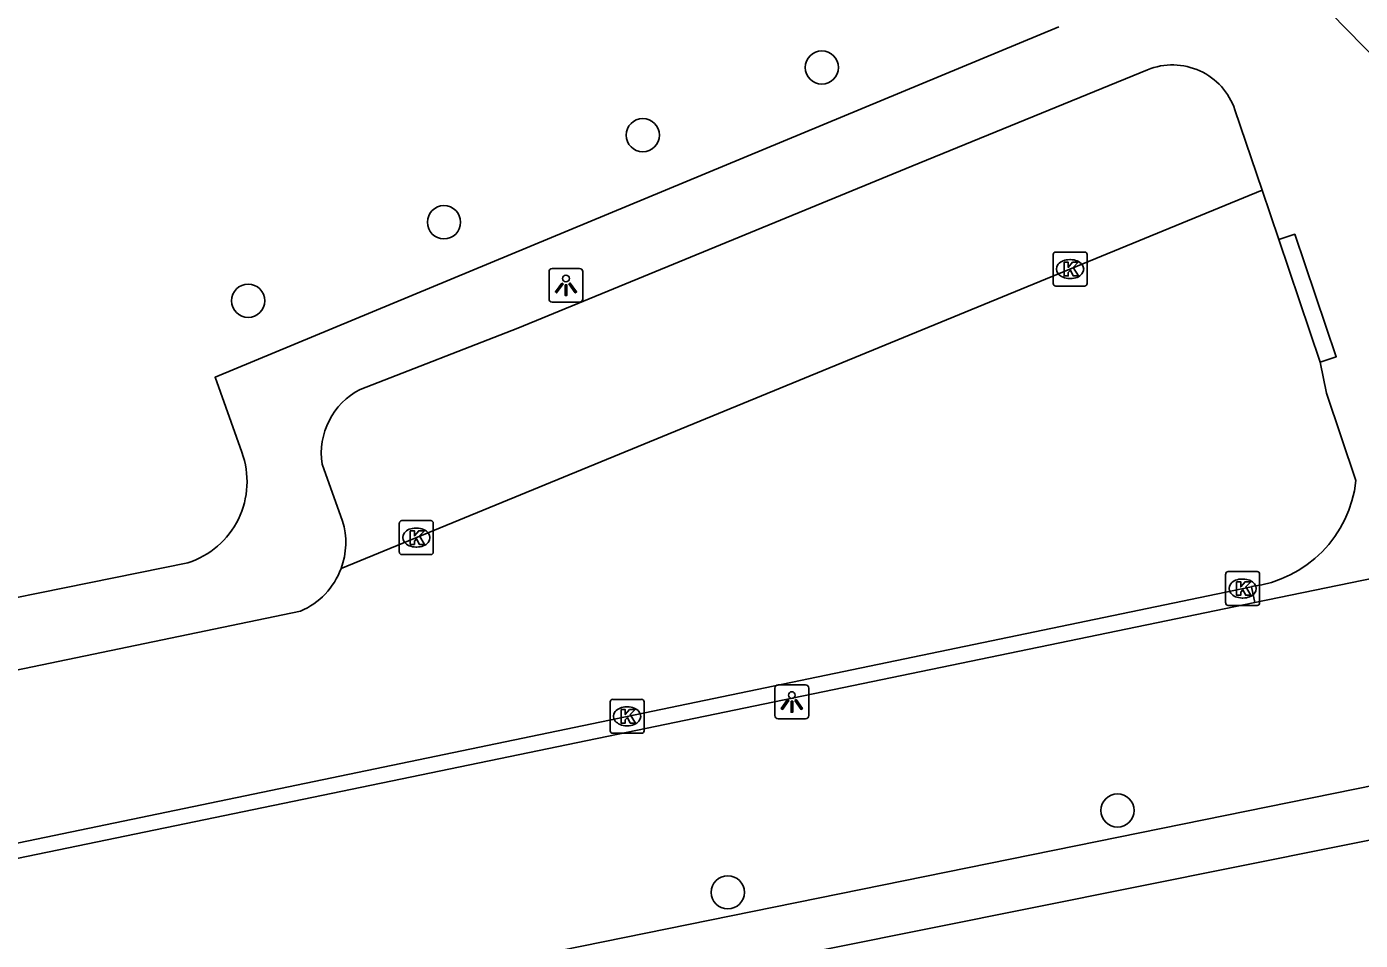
# Model space of a CAD drawing. Extents: x 162880 to 165536, y 384011 to 385179.
# Drawn here: x 164078.97 to 164118.26, y 384202.54 to 384229.44 of the extents above; entities that cross this region are included whole.
import ezdxf

# ---------------------------------------------------------------- set-up
doc = ezdxf.new("R2010")
doc.units = 0
for name, color, linetype in [('IMGEO_Boom', 7, 'Continuous'), ('IMGEO_Groenvoorziening', 7, 'Continuous'), ('IMGEO_Hek', 7, 'Continuous'), ('IMGEO_Kolk', 7, 'Continuous'), ('IMGEO_Lichtpunt', 7, 'Continuous'), ('IMGEO_Rijbaan_lokaal_open', 7, 'Continuous'), ('IMGEO_Voetpad_open', 7, 'Continuous')]:
    doc.layers.add(name, color=color, linetype=linetype)

msp = doc.modelspace()

# ---------------------------------------------------------------- linework, layer by layer
at = {"layer": 'IMGEO_Boom'}
for centre in [(164102.394, 384228.239), (164097.119, 384226.248), (164091.263, 384223.682), (164085.495, 384221.371), (164111.105, 384206.36), (164099.623, 384203.948)]:
    msp.add_circle(centre, 0.489, dxfattribs=at)
at = {"layer": 'IMGEO_Groenvoorziening'}
for points in [[(163991.655, 384179.863), (163992.185, 384181.427), (164150.97, 384213.664)], [(164150.94, 384212.716), (164150.871, 384211.974), (164045.253, 384190.792), (164000, 384181.465), (163991.655, 384179.863)]]:
    msp.add_lwpolyline(points, dxfattribs=at)
at = {"layer": 'IMGEO_Hek'}
msp.add_lwpolyline([(164000, 384181.465), (164045.253, 384190.792), (164150.871, 384211.974), (164150.94, 384212.716)], dxfattribs=at)
at = {"layer": 'IMGEO_Kolk'}
for p, q in [((164109.209, 384221.877), (164109.209, 384222.729)), ((164109.284, 384222.803), (164110.136, 384222.803)), ((164109.697, 384222.583), (164109.722, 384222.583)), ((164110.21, 384222.729), (164110.21, 384221.877)), ((164110.136, 384221.803), (164109.284, 384221.803)), ((164109.72, 384222.023), (164109.695, 384222.023)), ((164089.948, 384213.97), (164089.948, 384214.822)), ((164090.023, 384214.896), (164090.875, 384214.896)), ((164090.436, 384214.676), (164090.461, 384214.676)), ((164090.949, 384214.822), (164090.949, 384213.97)), ((164090.875, 384213.896), (164090.023, 384213.896)), ((164090.459, 384214.116), (164090.434, 384214.116)), ((164114.291, 384212.47), (164114.291, 384213.322)), ((164114.366, 384213.396), (164115.218, 384213.396)), ((164114.779, 384213.176), (164114.804, 384213.176)), ((164115.292, 384213.322), (164115.292, 384212.47)), ((164115.218, 384212.396), (164114.366, 384212.396)), ((164114.802, 384212.616), (164114.777, 384212.616)), ((164096.158, 384208.706), (164096.158, 384209.558)), ((164096.233, 384209.632), (164097.085, 384209.632)), ((164097.159, 384209.558), (164097.159, 384208.706)), ((164096.646, 384209.412), (164096.671, 384209.412)), ((164096.669, 384208.852), (164096.644, 384208.852)), ((164097.085, 384208.632), (164096.233, 384208.632))]:
    msp.add_line(p, q, dxfattribs=at)
for points in [[(164109.209, 384221.877), (164109.209, 384222.729)], [(164109.284, 384222.803), (164110.136, 384222.803)], [(164110.21, 384222.729), (164110.21, 384221.877)], [(164109.53, 384222.503), (164109.653, 384222.503), (164109.653, 384222.352), (164109.783, 384222.503), (164109.947, 384222.503), (164109.801, 384222.352), (164109.954, 384222.103), (164109.802, 384222.103), (164109.717, 384222.267), (164109.653, 384222.2), (164109.653, 384222.103), (164109.53, 384222.103), (164109.53, 384222.503)], [(164110.136, 384221.803), (164109.284, 384221.803)], [(164089.948, 384213.97), (164089.948, 384214.822)], [(164090.023, 384214.896), (164090.875, 384214.896)], [(164090.949, 384214.822), (164090.949, 384213.97)], [(164090.269, 384214.596), (164090.392, 384214.596), (164090.392, 384214.445), (164090.522, 384214.596), (164090.686, 384214.596), (164090.54, 384214.445), (164090.693, 384214.196), (164090.541, 384214.196), (164090.456, 384214.36), (164090.392, 384214.293), (164090.392, 384214.196), (164090.269, 384214.196), (164090.269, 384214.596)], [(164090.875, 384213.896), (164090.023, 384213.896)], [(164114.291, 384212.47), (164114.291, 384213.322)], [(164114.366, 384213.396), (164115.218, 384213.396)], [(164114.612, 384213.096), (164114.735, 384213.096), (164114.735, 384212.945), (164114.865, 384213.096), (164115.029, 384213.096), (164114.883, 384212.945), (164115.036, 384212.696), (164114.884, 384212.696), (164114.799, 384212.86), (164114.735, 384212.793), (164114.735, 384212.696), (164114.612, 384212.696), (164114.612, 384213.096)], [(164115.292, 384213.322), (164115.292, 384212.47)], [(164115.218, 384212.396), (164114.366, 384212.396)], [(164096.158, 384208.706), (164096.158, 384209.558)], [(164096.233, 384209.632), (164097.085, 384209.632)], [(164097.159, 384209.558), (164097.159, 384208.706)], [(164096.479, 384209.332), (164096.602, 384209.332), (164096.602, 384209.181), (164096.732, 384209.332), (164096.896, 384209.332), (164096.75, 384209.181), (164096.903, 384208.932), (164096.751, 384208.932), (164096.666, 384209.096), (164096.602, 384209.029), (164096.602, 384208.932), (164096.479, 384208.932), (164096.479, 384209.332)], [(164097.085, 384208.632), (164096.233, 384208.632)]]:
    msp.add_lwpolyline(points, dxfattribs=at)
for centre, start, end in [((164109.286, 384222.727), 91.552, 178.448), ((164109.286, 384222.727), 91.552, 178.448), ((164110.134, 384222.727), 1.552, 88.448), ((164110.134, 384222.727), 1.552, 88.448), ((164109.286, 384221.879), 181.552, 268.448), ((164109.286, 384221.879), 181.552, 268.448), ((164110.134, 384221.879), 271.552, 358.448), ((164110.134, 384221.879), 271.552, 358.448), ((164090.025, 384214.82), 91.552, 178.448), ((164090.025, 384214.82), 91.552, 178.448), ((164090.873, 384214.82), 1.552, 88.448), ((164090.873, 384214.82), 1.552, 88.448), ((164090.025, 384213.972), 181.552, 268.448), ((164090.025, 384213.972), 181.552, 268.448), ((164090.873, 384213.972), 271.552, 358.448), ((164090.873, 384213.972), 271.552, 358.448), ((164114.368, 384213.32), 91.552, 178.448), ((164114.368, 384213.32), 91.552, 178.448), ((164115.216, 384213.32), 1.552, 88.448), ((164115.216, 384213.32), 1.552, 88.448), ((164114.368, 384212.472), 181.552, 268.448), ((164114.368, 384212.472), 181.552, 268.448), ((164115.216, 384212.472), 271.552, 358.448), ((164115.216, 384212.472), 271.552, 358.448), ((164096.235, 384209.556), 91.552, 178.448), ((164096.235, 384209.556), 91.552, 178.448), ((164097.083, 384209.556), 1.552, 88.448), ((164097.083, 384209.556), 1.552, 88.448), ((164096.235, 384208.708), 181.552, 268.448), ((164096.235, 384208.708), 181.552, 268.448), ((164097.083, 384208.708), 271.552, 358.448), ((164097.083, 384208.708), 271.552, 358.448)]:
    msp.add_arc(centre, 0.0765, start, end, dxfattribs=at)
for centre, major_axis, ratio, start_param, end_param in [((164109.696, 384222.303), (-0.387, 0.002), 0.722429, 4.712389, 7.853982), ((164109.721, 384222.303), (-0.39, 0.002), 0.717154, 1.570796, 4.712389), ((164090.435, 384214.396), (-0.387, 0.002), 0.722429, 4.712389, 7.853982), ((164090.46, 384214.396), (-0.39, 0.002), 0.717154, 1.570796, 4.712389), ((164114.778, 384212.896), (-0.387, 0.002), 0.722429, 4.712389, 7.853982), ((164114.803, 384212.896), (-0.39, 0.002), 0.717154, 1.570796, 4.712389), ((164096.645, 384209.132), (-0.387, 0.002), 0.722429, 4.712389, 7.853982), ((164096.67, 384209.132), (-0.39, 0.002), 0.717154, 1.570796, 4.712389)]:
    msp.add_ellipse(centre, major_axis=major_axis, ratio=ratio, start_param=start_param, end_param=end_param, dxfattribs=at)
at = {"layer": 'IMGEO_Lichtpunt'}
for p, q in [((164094.358, 384222.228), (164094.358, 384221.421)), ((164094.358, 384222.228), (164094.358, 384221.421)), ((164095.26, 384222.323), (164094.452, 384222.323)), ((164095.26, 384222.323), (164094.452, 384222.323)), ((164095.354, 384221.421), (164095.354, 384222.228)), ((164095.354, 384221.421), (164095.354, 384222.228)), ((164094.452, 384221.327), (164095.26, 384221.327)), ((164094.452, 384221.327), (164095.26, 384221.327)), ((164101.013, 384209.96), (164101.013, 384209.153)), ((164101.013, 384209.96), (164101.013, 384209.153)), ((164101.915, 384210.055), (164101.107, 384210.055)), ((164101.915, 384210.055), (164101.107, 384210.055)), ((164102.009, 384209.153), (164102.009, 384209.96)), ((164102.009, 384209.153), (164102.009, 384209.96)), ((164101.107, 384209.059), (164101.915, 384209.059)), ((164101.107, 384209.059), (164101.915, 384209.059))]:
    msp.add_line(p, q, dxfattribs=at)
for points in [[(164094.732, 384221.892), (164094.771, 384221.864), (164094.583, 384221.602), (164094.545, 384221.629), (164094.732, 384221.892)], [(164094.834, 384221.844), (164094.881, 384221.844), (164094.881, 384221.522), (164094.834, 384221.522), (164094.834, 384221.844)], [(164094.944, 384221.864), (164094.982, 384221.891), (164095.169, 384221.629), (164095.13, 384221.601), (164094.944, 384221.864)], [(164101.387, 384209.624), (164101.426, 384209.596), (164101.238, 384209.334), (164101.2, 384209.361), (164101.387, 384209.624)], [(164101.489, 384209.576), (164101.536, 384209.576), (164101.536, 384209.254), (164101.489, 384209.254), (164101.489, 384209.576)], [(164101.599, 384209.596), (164101.637, 384209.623), (164101.824, 384209.361), (164101.785, 384209.333), (164101.599, 384209.596)]]:
    msp.add_lwpolyline(points, dxfattribs=at)
for centre in [(164094.857, 384222.026), (164101.512, 384209.758)]:
    msp.add_circle(centre, 0.0994, dxfattribs=at)
for centre, start, end in [((164094.452, 384222.228), 90, 180), ((164094.452, 384222.228), 90, 180), ((164095.26, 384222.228), 0, 90), ((164095.26, 384222.228), 0, 90), ((164094.452, 384221.421), 180, 270), ((164094.452, 384221.421), 180, 270), ((164095.26, 384221.421), 270, 0), ((164095.26, 384221.421), 270, 360), ((164101.107, 384209.96), 90, 180), ((164101.107, 384209.96), 90, 180), ((164101.915, 384209.96), 0, 90), ((164101.915, 384209.96), 0, 90), ((164101.107, 384209.153), 180, 270), ((164101.107, 384209.153), 180, 270), ((164101.915, 384209.153), 270, 0), ((164101.915, 384209.153), 270, 360)]:
    msp.add_arc(centre, 0.0946, start, end, dxfattribs=at)
at = {"layer": 'IMGEO_Rijbaan_lokaal_open'}
for points in [[(164088.232, 384213.485), (164115.364, 384224.624)], [(164115.855, 384223.17), (164115.364, 384224.624)], [(164117.073, 384219.563), (164115.855, 384223.17)], [(164115.052, 384212.95), (164065.439, 384202.652), (164000, 384189.057), (163994.317, 384187.915), (163962.145, 384220.88)], [(164118.13, 384216.075), (164117.259, 384218.647), (164117.073, 384219.563)], [(164087.037, 384212.228), (164041.457, 384202.763)]]:
    msp.add_lwpolyline(points, dxfattribs=at)
for centre, radius, start, end in [((164114.602, 384216.472), 3.55, 277.2835, 353.5848), ((164086.17, 384214.248), 2.198, 293.2167, 339.6802)]:
    msp.add_arc(centre, radius, start, end, dxfattribs=at)
at = {"layer": 'IMGEO_Voetpad_open'}
for points in [[(164121.025, 384221.682), (164124.609, 384222.474), (164097.631, 384250), (164087.86, 384259.97)], [(164085.308, 384216.907), (164084.518, 384219.12), (164109.378, 384229.442)], [(164111.991, 384228.173), (164105.045, 384225.33), (164093.44, 384220.561), (164088.794, 384218.761)], [(164115.364, 384224.624), (164114.562, 384226.998)], [(164117.073, 384219.563), (164117.547, 384219.72), (164116.329, 384223.327), (164115.855, 384223.17)], [(163961.899, 384220.601), (163984.24, 384197.653), (163994.239, 384187.487), (164000, 384188.678), (164021.738, 384193.17), (164115.149, 384212.48)], [(164087.675, 384216.556), (164088.277, 384214.883)], [(164074.214, 384211.732), (164083.715, 384213.653)], [(164120.789, 384213.646), (164115.149, 384212.48)], [(164115.149, 384212.48), (164115.052, 384212.95)]]:
    msp.add_lwpolyline(points, dxfattribs=at)
for centre, radius, start, end in [((164112.725, 384226.379), 1.938, 18.6178, 112.2595), ((164089.766, 384216.881), 2.116, 117.3458, 188.8401), ((164082.953, 384216.043), 2.509, 287.6844, 20.1474), ((164086.178, 384214.251), 2.192, 339.5492, 16.7635)]:
    msp.add_arc(centre, radius, start, end, dxfattribs=at)

doc.saveas('drawing.dxf')
